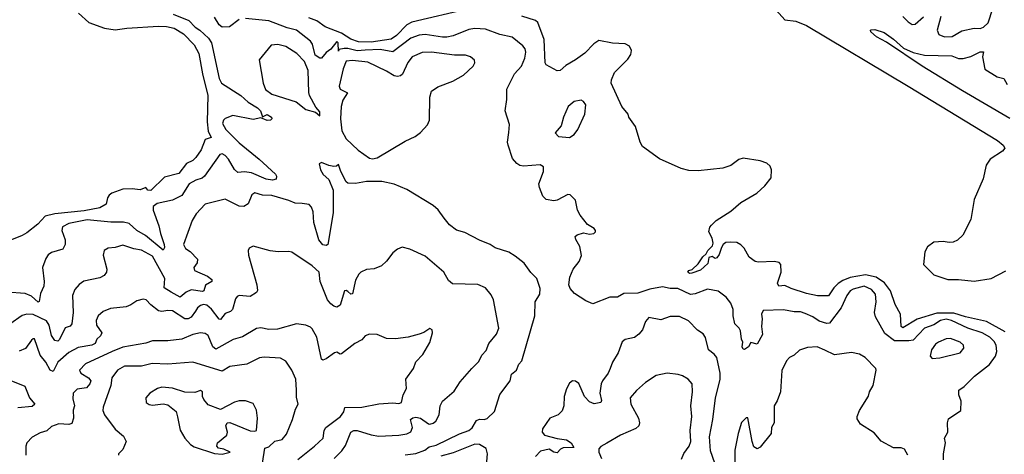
# Model space of a CAD drawing. Extents: x 1443846 to 1577407, y 839182 to 927291.
# Tile 315 of 535: x 1541129 to 1547480, y 861232 to 864034. Entities that reach past the tile are written whole.
import ezdxf

# ---------------------------------------------------------------- set-up
doc = ezdxf.new("R2010")
doc.units = 0

msp = doc.modelspace()

# ---------------------------------------------------------------- linework, layer by layer
at = {"layer": '0CON20XD'}
for points in [[(1542118.3, 864068.3), (1542218.8, 864028.8), (1542261.2, 863985), (1542290.9, 863965), (1542347.1, 863915), (1542367.1, 863885), (1542415, 863653.8), (1542430, 863625), (1542555, 863544.7), (1542602.3, 863502.3), (1542663.1, 863465), (1542682.3, 863445), (1542695, 863406.7), (1542725, 863422.5), (1542753.3, 863405), (1542755.8, 863394.2), (1542747.5, 863385), (1542725, 863382.9), (1542685, 863400), (1542635, 863391.1), (1542504.6, 863415.4), (1542453.2, 863396.8), (1542442.9, 863385), (1542437.8, 863365), (1542458.8, 863325), (1542545, 863238.7), (1542672.5, 863135), (1542778.3, 863038.3), (1542786, 863025), (1542783.9, 863006.1), (1542758.8, 862998.8), (1542718, 863005), (1542625, 863045.8), (1542577.9, 863052.1), (1542535, 863049.4), (1542515, 863066.9), (1542475.8, 863135), (1542455, 863158.2), (1542435, 863169.2), (1542419.2, 863165), (1542320, 863025), (1542305, 863012.1), (1542265, 862998.7), (1542221.8, 862975), (1542175, 862901.1), (1542115, 862869.6), (1542015, 862847.7), (1541990.2, 862829.8), (1541988.8, 862805), (1542026.9, 862705), (1542036.8, 862655), (1542060.9, 862585), (1542062.2, 862565), (1542055, 862548), (1541941.4, 862641.4), (1541885, 862674.6), (1541835, 862719.7), (1541798, 862728), (1541717.4, 862727.4), (1541565, 862742.2), (1541445, 862718.9), (1541405, 862698.6), (1541400.8, 862675), (1541422.2, 862615), (1541423.1, 862585), (1541406.9, 862553.1), (1541335, 862533.3), (1541312.4, 862517.6), (1541296.9, 862495), (1541275.6, 862435), (1541286.7, 862345), (1541284.5, 862315.5), (1541262.5, 862267.5), (1541255, 862217.5), (1541248.6, 862211.4), (1541205, 862250.8), (1541165, 862269.2), (1541045, 862277.5)], [(1541509.2, 864075), (1541575.4, 864015.4), (1541675, 863979.1), (1541745, 863969.2), (1541819.4, 863979.4), (1542025, 863992.3), (1542075, 863989.8), (1542125, 863978.9), (1542185, 863942.5), (1542255, 863871.2), (1542284.7, 863815), (1542307.9, 863685), (1542341.5, 863545), (1542338.9, 863375), (1542345.3, 863315.3), (1542363.8, 863275), (1542325, 863260.8), (1542298.9, 863195), (1542265.7, 863144.3), (1542245, 863126.2), (1542204.2, 863105.8), (1542155, 863042.9), (1542062.3, 863017.7), (1541975, 862932.7), (1541955, 862934.2), (1541942.3, 862952.3), (1541905, 862937.1), (1541855, 862944), (1541795, 862942), (1541724.2, 862915.8), (1541705, 862903.3), (1541694.3, 862885.7), (1541685.6, 862844.4), (1541645, 862821.5), (1541545, 862801.3), (1541355, 862782.1), (1541293.4, 862766.6), (1541245, 862715.8), (1541175, 862659.4), (1541145, 862643.1), (1541075, 862614.2)], [(1544025, 864103.2), (1543658.7, 864018.7), (1543625, 864000.8), (1543558.3, 863931.7), (1543525, 863909.1), (1543395, 863889.5), (1543315, 863891.6), (1543265, 863907.7), (1543205, 863947.3), (1543098.5, 863988.5), (1543045, 864025.6), (1542993.8, 864045)], [(1547485, 862020.7), (1547365, 862087.4), (1547228.7, 862118.7), (1547155, 862142), (1547045, 862141.6), (1546917, 862103), (1546825, 862046.8), (1546814.7, 862055), (1546810.8, 862135), (1546776.7, 862196.7), (1546745.6, 862285), (1546707.6, 862337.6), (1546653.1, 862373.1), (1546585, 862388.3), (1546485, 862371.5), (1546437.5, 862352.5), (1546408, 862332), (1546380.9, 862305), (1546345, 862254.2), (1546275, 862253.8), (1546205, 862268.5), (1546105, 862300.3), (1546065, 862319.2), (1546025, 862316.4), (1546016, 862335), (1546041.4, 862405), (1546037.5, 862455), (1546028.2, 862468.2), (1545995, 862475.5), (1545895, 862470), (1545873.9, 862473.9), (1545835, 862501.9), (1545801.4, 862561.4), (1545781.3, 862581.3), (1545755, 862596.5), (1545715, 862600), (1545683.7, 862596.3), (1545666.5, 862583.5), (1545654.8, 862565.2), (1545640.7, 862519.3), (1545625, 862498), (1545615, 862493.3), (1545595, 862506.5), (1545575, 862500), (1545567.8, 862462.2), (1545520.3, 862419.7), (1545465, 862399.5), (1545448.3, 862398.3), (1545439.2, 862405), (1545444.1, 862415.9), (1545467.1, 862422.9), (1545505, 862460), (1545535.4, 862504.6), (1545556.9, 862523.1), (1545568, 862545), (1545598.6, 862575), (1545602.3, 862592.3), (1545595.8, 862625), (1545574.3, 862665), (1545580.6, 862695), (1545590.6, 862709.4), (1545620.6, 862739.4), (1545715, 862799.2), (1545781.2, 862855), (1545884, 862916), (1545935, 862962.9), (1545975.4, 863015), (1545978, 863065), (1545969.5, 863089.5), (1545948.6, 863108.6), (1545905, 863122.9), (1545795, 863140.4), (1545766.8, 863133.2), (1545715, 863093.8), (1545665, 863075.4), (1545505, 863058.9), (1545445, 863060.4), (1545395, 863073.2), (1545255, 863136.2), (1545146.2, 863215), (1545130, 863245), (1545102, 863345), (1545058.8, 863405), (1545053.3, 863425), (1545012.9, 863475), (1544944.4, 863625), (1544945.7, 863645), (1544965, 863692.5), (1545050.8, 863779.2), (1545069.8, 863810.2), (1545074.5, 863834.5), (1545063.2, 863863.2), (1545035, 863878.2), (1544952.7, 863882.7), (1544865, 863900), (1544832.2, 863877.8), (1544775, 863818), (1544715, 863774), (1544652, 863738), (1544615, 863706.7), (1544595, 863704), (1544525, 863742.5), (1544517.5, 863755), (1544511.1, 863905), (1544470, 864015), (1544455, 864027.5), (1544367, 864057)], [(1546008.7, 864095), (1546065, 864033.3), (1546135, 864023.8), (1546205, 863995.4), (1546859.1, 863605), (1547435.8, 863255), (1547471.9, 863225), (1547483.6, 863205), (1547468.9, 863185), (1547387.7, 863135), (1547363.8, 863095), (1547342.8, 863007.2), (1547286.1, 862875), (1547264.7, 862745), (1547213.1, 862645), (1547177.6, 862612.4), (1547150, 862600), (1547125, 862596.7), (1547085, 862604), (1547025, 862599), (1546985, 862568.5), (1546966.8, 862536.8), (1546958.9, 862455), (1547025, 862389.4), (1547115, 862358.9), (1547185, 862359.2), (1547285, 862348.9), (1547395.4, 862364.6), (1547488.8, 862415)], [(1546825, 864054.1), (1546859.2, 864019.1), (1546885, 864003.6), (1546905, 864004.6), (1546958.1, 864051.9)], [(1547070.6, 864055), (1547046.3, 863965), (1547058.1, 863938.1), (1547093.4, 863923.4), (1547144.3, 863925.7), (1547205, 863960.9), (1547285, 863978.7), (1547325, 863977.2), (1547345, 863985.3), (1547375.9, 864014.1), (1547405, 864104.7)], [(1542544.3, 864035), (1542483, 863987), (1542435, 863984.4), (1542415, 863999.4), (1542385, 864049.5)], [(1547385.8, 861985.8), (1547336.9, 862015), (1547245, 862044.8), (1547139.5, 862095), (1547105, 862103.4), (1547068.5, 862095), (1547024.2, 862065.8), (1546965.5, 862044.5), (1546892, 861968), (1546865, 861962.6), (1546772.3, 861962.3), (1546710.1, 862010.1), (1546648.1, 862118.1), (1546642.3, 862145), (1546653.8, 862215), (1546650, 862265), (1546622.9, 862295), (1546575, 862315.9), (1546505, 862296.7), (1546485, 862284.5), (1546463.5, 862255), (1546426.7, 862175), (1546352.4, 862077.6), (1546335, 862075.6), (1546285, 862090), (1546245, 862117.3), (1546195, 862138.6), (1546165, 862150), (1546125, 862149.4), (1546055, 862162.2), (1545925, 862157.8), (1545914.6, 862135), (1545918.5, 862105), (1545913.8, 862055), (1545920.8, 862005), (1545885, 861942.5), (1545845, 861952.5), (1545830, 861925), (1545805, 861907.5), (1545795, 861910), (1545788.8, 861925), (1545793.3, 861955), (1545784.5, 861974.5), (1545778.2, 862028.2), (1545770, 862045), (1545742.2, 862072.2), (1545731.2, 862125), (1545730.3, 862165), (1545715.3, 862205), (1545685.4, 862245), (1545635, 862283.1), (1545566.1, 862296.1), (1545485, 862266.3), (1545455, 862262.9), (1545375, 862301.1), (1545325, 862300.6), (1545275, 862310.3), (1545193.1, 862296.9), (1545115, 862271.4), (1545025, 862268.9), (1544985, 862245.4), (1544935, 862244.4), (1544825, 862200.8), (1544780.9, 862220.9), (1544708.4, 862268.4), (1544679.5, 862299.5), (1544671.6, 862325), (1544677, 862373), (1544697.9, 862425), (1544736.9, 862475), (1544752.3, 862512.3), (1544742.3, 862572.3), (1544715.7, 862615.7), (1544711.2, 862635), (1544723.7, 862646.3), (1544765, 862660), (1544805, 862651.5), (1544832.5, 862655), (1544842.5, 862665), (1544842.5, 862675), (1544835, 862687.5), (1544792.3, 862712.3), (1544743.2, 862773.2), (1544726.2, 862805), (1544715, 862870), (1544680, 862905), (1544665, 862907.5), (1544595, 862870), (1544575, 862866.7), (1544525, 862873.3), (1544502.5, 862895), (1544480.7, 862950.7), (1544477.5, 862975), (1544506.7, 863055), (1544507.5, 863085), (1544485, 863097.5), (1544379.3, 863089.3), (1544355, 863094), (1544335, 863106.7), (1544308.3, 863138.3), (1544280, 863225), (1544276.2, 863245), (1544284, 863306), (1544288.3, 863358.3), (1544260.8, 863445), (1544270.3, 863519.7), (1544270.5, 863585), (1544321.5, 863685), (1544366.2, 863735), (1544387.1, 863785), (1544393.5, 863825), (1544388.9, 863845), (1544375, 863865.7), (1544305, 863920.9), (1544225, 863937.9), (1544133, 863973), (1544065, 863977.5), (1544025, 863971.2), (1543925, 863930), (1543885, 863920.4), (1543855, 863920), (1543745, 863938.5), (1543705, 863934.2), (1543652.3, 863915), (1543535, 863827.4), (1543455, 863841.1), (1543357.2, 863837.2), (1543305, 863833.4), (1543245, 863848.6), (1543221.4, 863848.6), (1543187.5, 863842.5), (1543185, 863830), (1543183.6, 863883.6), (1543175, 863893.3), (1543135.4, 863844.6), (1543105, 863822.1), (1543075, 863786.2), (1543065, 863785.4), (1543034.2, 863805), (1543018.4, 863875), (1543005.7, 863895), (1542915, 863966.9), (1542855, 863981.2), (1542735, 864025.3), (1542585, 864040.9)], [(1547515, 863396.6), (1547210.5, 863575), (1546949.4, 863735), (1546719.2, 863889.2), (1546655, 863924), (1546618, 863955), (1546616.7, 863965), (1546621.9, 863968.1), (1546645, 863970.8), (1546705, 863950), (1546765, 863908.6), (1546829.2, 863849.2), (1546891.7, 863821.7), (1546965, 863805.4), (1547141.5, 863801.5), (1547185, 863784.4), (1547215, 863783.3), (1547264.5, 863795.5), (1547325, 863826), (1547346.7, 863826.7), (1547340, 863795), (1547354, 863714), (1547434.4, 863664.4), (1547477.5, 863655), (1547498.8, 863615)], [(1543065, 863413.8), (1543065, 863440), (1543039.4, 863469.4), (1542998.8, 863545), (1542993.3, 863565), (1542990.5, 863705), (1542965.3, 863765), (1542915.7, 863815.7), (1542845, 863859.8), (1542795, 863874.4), (1542751.3, 863868.7), (1542674.5, 863775), (1542698.7, 863625), (1542714.3, 863584.3), (1542755, 863553.2), (1542913.1, 863503.1), (1542973.8, 863455), (1543037.3, 863437.3), (1543065, 863413.8)], [(1543405, 863136.7), (1543435, 863143.3), (1543615, 863251.2), (1543679.7, 863280.3), (1543715, 863306.2), (1543759.2, 863355), (1543771.4, 863385), (1543774.3, 863535), (1543785, 863573.3), (1543825, 863600.8), (1543923.6, 863636.4), (1543992, 863675), (1544053.8, 863735), (1544063.8, 863755), (1544061.7, 863771.7), (1544036.7, 863795), (1544005, 863804.3), (1543934.5, 863804.5), (1543785, 863825.3), (1543725, 863822.9), (1543661.1, 863795), (1543633.4, 863756.6), (1543598.5, 863681.5), (1543585, 863670.8), (1543565, 863667.1), (1543545, 863671.4), (1543495, 863702.5), (1543375, 863760.4), (1543275, 863770.4), (1543235.6, 863765.6), (1543215, 863716.9), (1543188.9, 863605), (1543195, 863584.7), (1543242.3, 863562.3), (1543213.2, 863515), (1543202.5, 863475), (1543198.9, 863395), (1543206.8, 863316.8), (1543235.7, 863265.7), (1543312.1, 863192.1), (1543385, 863140), (1543405, 863136.7)], [(1544675, 863273.3), (1544705, 863293.8), (1544728.8, 863325), (1544774, 863425), (1544781.2, 863485), (1544765, 863506.7), (1544750, 863515), (1544705, 863506), (1544667, 863473), (1544636.2, 863405), (1544620.7, 863349.3), (1544582.5, 863305), (1544605, 863280), (1544675, 863273.3)], [(1543615, 861228.2), (1543685, 861237.7), (1543741.7, 861258.3), (1543770.3, 861279.7), (1543815, 861289.6), (1543965, 861364.6), (1544025, 861384.5), (1544047.3, 861402.7), (1544075, 861450.5), (1544095, 861459.1), (1544125, 861456.7), (1544145, 861461.9), (1544192.5, 861507.5), (1544225, 861617.1), (1544291.5, 861705), (1544301, 861749), (1544334, 861775), (1544348.1, 861811.9), (1544368.6, 861835), (1544451.1, 862125), (1544452.9, 862215), (1544484.3, 862265), (1544485, 862300), (1544464, 862365), (1544425, 862404), (1544383.2, 862463.2), (1544325, 862508.8), (1544284, 862534), (1544195, 862563.8), (1544164.2, 862584.2), (1544095, 862611.2), (1544000.8, 862660.8), (1543947.3, 862677.3), (1543900.3, 862710.3), (1543866.7, 862755), (1543827.9, 862807.9), (1543795, 862836), (1543625, 862939.2), (1543545, 862974), (1543465, 862990), (1543365, 862990), (1543295, 862976.7), (1543245, 862980), (1543235, 862987.5), (1543200, 863055), (1543185, 863100), (1543171.7, 863088.3), (1543155, 863086.7), (1543122.7, 863092.7), (1543075, 863113.8), (1543060, 863105), (1543070, 863065), (1543085.8, 863035), (1543123.2, 863003.2), (1543151.1, 862935), (1543151.6, 862788.4), (1543115.4, 862584.6), (1543105, 862577.5), (1543085, 862582.5), (1543059.1, 862615), (1543025.7, 862725), (1543021.7, 862795), (1543011.9, 862825), (1542995, 862842.8), (1542951.9, 862848.1), (1542905, 862850.3), (1542865, 862867.8), (1542755, 862899.1), (1542695, 862902.7), (1542645, 862917.8), (1542627.1, 862905), (1542602.8, 862847.2), (1542575, 862829.1), (1542545, 862830.4), (1542455, 862876), (1542325, 862844), (1542267.6, 862782.4), (1542241.7, 862738.3), (1542185.7, 862585), (1542197.4, 862557.4), (1542228.2, 862538.2), (1542275, 862488.8), (1542274.4, 862465), (1542253.1, 862435), (1542256.6, 862416.6), (1542341.1, 862381.1), (1542369.1, 862359.1), (1542368.5, 862345), (1542328.4, 862321.6), (1542316.7, 862285), (1542308.5, 862281.5), (1542235, 862292.1), (1542202.3, 862277.7), (1542165, 862244.6), (1542106.5, 862276.5), (1542060.7, 862305), (1542064.1, 862365), (1541985, 862508.2), (1541915, 862547.1), (1541865, 862555.5), (1541795, 862579.1), (1541745, 862564.4), (1541700.3, 862559.7), (1541673.8, 862545), (1541667.5, 862515), (1541690.6, 862425), (1541688.6, 862405), (1541674, 862385), (1541645, 862370), (1541542.8, 862347.2), (1541512.8, 862327.2), (1541485, 862294), (1541470.5, 862255), (1541473.4, 862145), (1541465, 862073.3), (1541455, 862058.6), (1541422.1, 862047.9), (1541385, 861971.4), (1541375, 861961.9), (1541355, 861965.6), (1541335, 861996.9), (1541319.8, 862065), (1541302, 862092), (1541215, 862133), (1541175.3, 862134.7), (1541145, 862125.5), (1541065, 862071.1)], [(1543157.9, 861205), (1543205.9, 861254.1), (1543230.9, 861289.1), (1543265, 861374.3), (1543283.9, 861386.1), (1543305, 861385.4), (1543395, 861356.9), (1543445, 861348.2), (1543574.6, 861355.4), (1543626.7, 861363.3), (1543652.5, 861377.5), (1543662.1, 861405), (1543650.6, 861455), (1543665, 861467.7), (1543685, 861471.8), (1543714, 861465), (1543765, 861428.1), (1543775, 861425.7), (1543795, 861433.3), (1543812.5, 861445), (1543833.8, 861486.2), (1543840.6, 861545), (1543855, 861574), (1543932, 861638), (1543970.9, 861699.1), (1544044.5, 861785.5), (1544090.9, 861829.1), (1544110.3, 861869.7), (1544138.3, 861901.7), (1544155.6, 861945), (1544204.6, 862005.4), (1544218.5, 862045), (1544185, 862226.7), (1544169.8, 862259.8), (1544133.8, 862305), (1544085, 862325.6), (1543919.7, 862329.7), (1543895, 862351.2), (1543864, 862405), (1543745, 862508), (1543645, 862554.2), (1543595, 862566), (1543565.8, 862554.2), (1543535, 862531.2), (1543494.2, 862475.8), (1543462.3, 862447.7), (1543415, 862428), (1543365, 862422.5), (1543330, 862405), (1543316.5, 862393.5), (1543295.4, 862354.6), (1543275, 862265.7), (1543265, 862264.5), (1543245, 862281.8), (1543235, 862288.5), (1543223.6, 862285), (1543197, 862193), (1543175, 862180.8), (1543155, 862186.5), (1543135, 862201.2), (1543115, 862228.1), (1543067.5, 862345), (1543060.5, 862405), (1543015, 862446.9), (1542885, 862533.8), (1542865, 862540), (1542796.4, 862536.4), (1542745, 862544), (1542635, 862573.3), (1542609.3, 862560.7), (1542603.3, 862545), (1542603.9, 862516.1), (1542658.1, 862325), (1542661.7, 862288.3), (1542655.8, 862275), (1542615, 862250), (1542545, 862255.5), (1542531.1, 862248.9), (1542521.8, 862235), (1542502.5, 862165), (1542488.6, 862151.4), (1542455, 862138.8), (1542425, 862100), (1542415, 862102.5), (1542365, 862167.8), (1542335, 862193.1), (1542315, 862196.7), (1542295, 862191.8), (1542275, 862175.6), (1542262.3, 862155), (1542235.2, 862114.8), (1542215, 862105.3), (1542195, 862105.3), (1542114.3, 862155.7), (1542085, 862158.5), (1542045, 862151.8), (1542025, 862157.5), (1541975.7, 862195), (1541945, 862227.5), (1541925, 862232), (1541885, 862220), (1541845.7, 862194.3), (1541815, 862182.5), (1541715, 862171.4), (1541667, 862153), (1541634, 862125), (1541622.5, 862095), (1541624.3, 862065), (1541658.5, 862015), (1541650.4, 861995), (1541626.4, 861973.6), (1541615.2, 861945), (1541595, 861934.4), (1541505, 861919.7), (1541445, 861887.1), (1541374.9, 861825.1), (1541345, 861764.5), (1541325, 861773.8), (1541297.4, 861825), (1541260.4, 861870.4), (1541225, 861976.7), (1541215, 861976.7), (1541205, 861966.7), (1541166.2, 861913.8), (1541125, 861896.5)], [(1545612.5, 861175), (1545584.7, 861255), (1545577.8, 861345), (1545600.6, 861455), (1545617.9, 861595), (1545647.2, 861712.8), (1545647.6, 861755), (1545626.2, 861855), (1545608.1, 861878.1), (1545572.2, 861905), (1545552.2, 861985), (1545537.8, 862007.8), (1545500.9, 862030.9), (1545441.9, 862091.9), (1545385, 862119.1), (1545325, 862120), (1545265, 862098.9), (1545185.9, 862114.1), (1545165, 862088.8), (1545145.5, 862034.5), (1545123.2, 862006.8), (1545094.3, 861985.7), (1545035, 861972), (1545015, 861956.7), (1544989.2, 861885), (1544951.9, 861825), (1544938.1, 861785), (1544925.5, 861754.5), (1544887.1, 861705), (1544880.5, 861685), (1544870, 861625), (1544881.4, 861578.6), (1544878, 861565), (1544835, 861556.9), (1544805, 861569.4), (1544772.5, 861605), (1544735, 861688.6), (1544715, 861702.5), (1544695, 861706.2), (1544675, 861690), (1544655, 861653.3), (1544641.8, 861605), (1544639.6, 861545), (1544628, 861512), (1544603.1, 861486.9), (1544549.2, 861465), (1544500.5, 861395), (1544498.2, 861375), (1544515, 861355.5), (1544595, 861332.7), (1544655, 861324.7), (1544685.5, 861305), (1544703.3, 861275), (1544635, 861273.8), (1544617.9, 861265), (1544595, 861241.1), (1544575, 861244.6), (1544545, 861265.3), (1544487.7, 861252.3), (1544455, 861216.7)], [(1542922.9, 861197.1), (1543031.1, 861285), (1543086.5, 861335), (1543092.1, 861385), (1543102.7, 861405), (1543198.5, 861475), (1543220.5, 861505), (1543226.4, 861533.6), (1543335, 861536), (1543445, 861556), (1543535, 861564), (1543575, 861558.8), (1543591.2, 861565), (1543601.8, 861615), (1543624.8, 861655), (1543618.8, 861715), (1543668, 861785), (1543685, 861826.7), (1543728.8, 861875), (1543775, 861952.5), (1543792.5, 862015), (1543790, 862035), (1543775, 862042.5), (1543735, 862016.7), (1543705, 862006.7), (1543634.2, 861985.8), (1543553.9, 861976.1), (1543495, 861978), (1543435, 862003.8), (1543385, 862006.2), (1543357.5, 861995), (1543335, 861970), (1543291.2, 861945), (1543205, 861880), (1543195, 861876.7), (1543175, 861890), (1543160, 861885), (1543105, 861846.2), (1543085, 861839.4), (1543075, 861844), (1543045, 861986.7), (1543015, 862040), (1543005, 862051.2), (1542974.1, 862064.1), (1542915, 862072.9), (1542791.4, 862038.6), (1542735, 862036.2), (1542685, 862047.9), (1542656.9, 862043.1), (1542565, 861989.5), (1542505, 861972.5), (1542395, 861909.2), (1542375, 861923.5), (1542345, 861997.5), (1542325, 862011.2), (1542295, 862014.7), (1542245, 862003.1), (1542175, 861974.6), (1542085, 861962.9), (1541985, 861962.3), (1541941.7, 861948.3), (1541795, 861922), (1541724.6, 861894.6), (1541554.4, 861815), (1541515.7, 861775), (1541522.2, 861755), (1541573.3, 861725), (1541587.3, 861705), (1541580.4, 861685), (1541559.1, 861660.9), (1541498.7, 861651.3), (1541474.6, 861625), (1541471.7, 861588.3), (1541481.8, 861545), (1541474.6, 861515.4), (1541475.4, 861464.6), (1541465, 861431.2), (1541446.7, 861423.3), (1541382.2, 861427.8), (1541335, 861410), (1541305, 861382.2), (1541260, 861370), (1541208.8, 861341.2), (1541174.4, 861305), (1541167.5, 861285), (1541169.5, 861225)], [(1547015, 861850), (1547065, 861853.1), (1547195, 861885.8), (1547219.2, 861915), (1547217.5, 861935), (1547194.2, 861955), (1547131.7, 861978.3), (1547105, 861976.5), (1547056, 861955), (1547035, 861940.8), (1547009.2, 861905), (1547002.5, 861865), (1547015, 861850)], [(1547086.9, 861195), (1547086.9, 861235), (1547100.8, 861305), (1547093.8, 861335), (1547115.7, 861375), (1547114.2, 861435), (1547119.5, 861460.5), (1547200, 861515), (1547202.5, 861575), (1547186.7, 861615), (1547186.7, 861645), (1547221.3, 861668.7), (1547288.1, 861735), (1547385, 861809.6), (1547424, 861865), (1547431.1, 861895), (1547427.5, 861935), (1547415, 861957.9), (1547385.8, 861985.8)], [(1546857.1, 861225), (1546835, 861264), (1546815, 861272.9), (1546765, 861274.3), (1546685, 861316), (1546640.3, 861370.3), (1546552.5, 861425), (1546530.7, 861460.7), (1546530, 861475), (1546546, 861515), (1546603.8, 861606.2), (1546610.5, 861635), (1546634.3, 861675), (1546653.9, 861773.9), (1546650.8, 861785), (1546581.4, 861855), (1546545, 861877.1), (1546495, 861888.5), (1546385, 861872.2), (1546322.7, 861902.7), (1546273.4, 861923.4), (1546210.3, 861919.7), (1546158, 861902), (1546125, 861870.8), (1546095, 861855.7), (1546075, 861834.2), (1546045, 861772.5), (1546035.5, 861634.5), (1546014.5, 861575.5), (1545994.5, 861545), (1545996, 861435), (1545978.8, 861405), (1545976.2, 861365), (1545905, 861277.5), (1545885, 861267.5), (1545865, 861280), (1545852.5, 861315), (1545825, 861467.5), (1545815, 861466.7), (1545785, 861437.5), (1545762.5, 861365), (1545742.4, 861257.6), (1545741.8, 861165)], [(1542695.5, 861174.5), (1542709.3, 861270.7), (1542735, 861279.5), (1542775, 861315.3), (1542822.5, 861327.5), (1542848.8, 861361.2), (1542889.6, 861455), (1542907.9, 861522.1), (1542925.7, 861555), (1542915, 861600), (1542913.4, 861645), (1542909.4, 861715), (1542885, 861774.2), (1542845, 861832.9), (1542812.1, 861852.1), (1542705, 861857.5), (1542675, 861852.5), (1542595, 861812.7), (1542485, 861798.5), (1542435, 861768.5), (1542245.4, 861825.4), (1542085, 861813.2), (1541982.6, 861817.4), (1541915, 861800.4), (1541805, 861799.2), (1541760.6, 861775), (1541723.3, 861725), (1541716.2, 861675), (1541666.7, 861535), (1541665.6, 861515), (1541675.6, 861485), (1541744.7, 861394.7), (1541799.3, 861349.3), (1541816.2, 861315), (1541795, 861262.5), (1541766.7, 861235), (1541766.2, 861225)], [(1541061.1, 861711.1), (1541161.7, 861671.7), (1541192.3, 861595), (1541225.7, 861555), (1541209.6, 861540.4), (1541117.8, 861532.2)], [(1545398.7, 861201.3), (1545413.1, 861236.9), (1545447.3, 861285), (1545457.3, 861315), (1545453.1, 861385), (1545463.6, 861475), (1545457.5, 861545), (1545468.9, 861635), (1545465.7, 861685), (1545441.2, 861715), (1545405, 861737.1), (1545375.6, 861745.6), (1545305, 861754.4), (1545235, 861740), (1545165.8, 861695), (1545106.7, 861643.3), (1545066.7, 861595), (1545071.5, 861555), (1545120, 861465), (1545127.8, 861435), (1545123.3, 861415), (1545102.4, 861397.6), (1545005, 861354.4), (1544915, 861304.3), (1544877.8, 861282.2), (1544863.7, 861266.3), (1544864.5, 861245), (1544881.3, 861205)], [(1542435, 861232), (1542487.5, 861245), (1542445, 861265.6), (1542411.2, 861271.2), (1542400.8, 861285), (1542405.7, 861305), (1542464.3, 861355.7), (1542469.2, 861375), (1542458.9, 861415), (1542467.5, 861435), (1542485, 861437.7), (1542615, 861383.4), (1542645, 861380.4), (1542655.5, 861385), (1542662.2, 861465), (1542655.7, 861515.7), (1542635, 861560), (1542585, 861576.7), (1542545, 861576.7), (1542515, 861568), (1542425, 861520), (1542345, 861551.2), (1542316, 861585), (1542308.8, 861605), (1542308.8, 861635), (1542295, 861643.3), (1542259.5, 861630.5), (1542195, 861631.2), (1542115, 861657.5), (1542045, 861663.5), (1542018, 861655), (1541967.5, 861625), (1541943.1, 861595), (1541944.5, 861565), (1541965, 861552.5), (1541985, 861548.9), (1542055, 861556.9), (1542085, 861550.8), (1542137.3, 861507.3), (1542147.7, 861472.3), (1542165, 861387.5), (1542193.8, 861335), (1542231.2, 861295), (1542255, 861279.2), (1542385, 861237.5), (1542435, 861232)], [(1544136.9, 861135), (1544146.9, 861235), (1544138.4, 861268.4), (1544095.5, 861295.5), (1544065, 861297), (1543925, 861240.2), (1543845, 861220)]]:
    msp.add_lwpolyline(points, dxfattribs=at)

doc.saveas('drawing.dxf')
